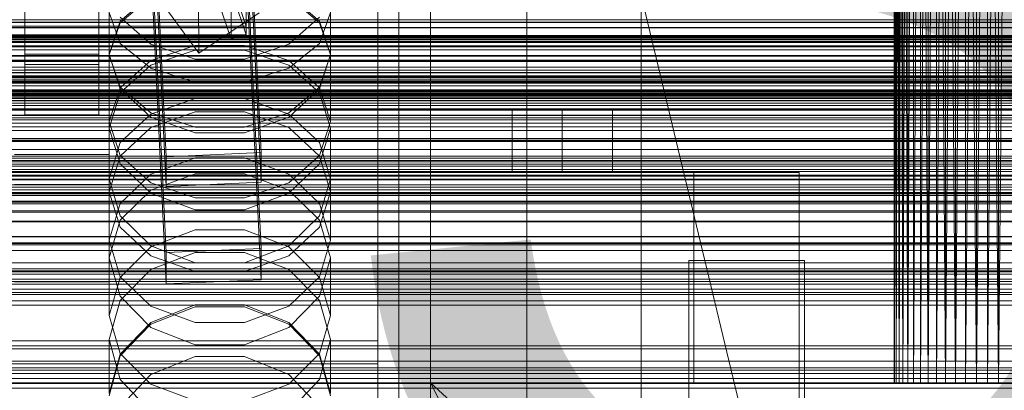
# Model space of a CAD drawing. Header units: millimetres. Extents: x -4395 to 65662, y -65530 to 6847.
# Tile 356 of 656: x 132 to 319, y -34061 to -33991. Entities that reach past the tile are written whole.
import ezdxf

# ---------------------------------------------------------------- set-up
doc = ezdxf.new("R2010")
doc.units = ezdxf.units.MM
for name, color, linetype, lineweight in [('COTAS_O', 1, 'Continuous', 0), ('COTAS_P', 1, 'Continuous', 0), ('frontal_briquetadora', 7, 'Continuous', 0), ('frontal_C01', 7, 'Continuous', 0), ('frontal_C02', 7, 'Continuous', 0), ('frontal_C03', 7, 'Continuous', 0), ('frontal_fines-r33-C07-C02', 7, 'Continuous', 0), ('frontal_mezcladora', 7, 'Continuous', 0), ('frontal_secador', 7, 'Continuous', 0)]:
    doc.layers.add(name, color=color, linetype=linetype, lineweight=lineweight)
doc.dimstyles.new('R19_100', dxfattribs={"dimtxt": 250, "dimasz": 150, "dimexe": 150, "dimexo": 80, "dimgap": 100, "dimtad": 1, "dimtih": 1, "dimtoh": 1, "dimdsep": 46, "dimcen": 0.09, "dimadec": 0, "dimazin": 0, "dimtfac": 1, "dimtdec": 4, "dimtofl": 0, "dimtmove": 0, "dimatfit": 3, "dimfxl": 1, "dimtolj": 1, "dimtzin": 0, "dimarcsym": 0})

# ---------------------------------------------------------------- blocks, each defined once
blk = doc.blocks.new('DIM_R33_43')
at = {"layer": 'COTAS_O'}
for p, q in [((-1725, -33700), (-1575, -33655)), ((1725, -33700), (1575, -33655)), ((-1725, -34400), (-1725, -33700)), ((-1725, -33700), (1725, -33700)), ((-1725, -33700), (-1575, -33745)), ((1725, -33700), (1575, -33745)), ((1725, -34400), (1725, -33700))]:
    blk.add_line(p, q, dxfattribs=at)
blk.add_text('3450 O', height=250, dxfattribs=at).set_placement((0, -33600))
blk = doc.blocks.new('DIM_R33_44')
at = {"layer": 'COTAS_P'}
for p, q in [((-150, -32200), (550, -32200)), ((550, -32200), (505, -32350)), ((550, -34800), (550, -32200)), ((550, -32200), (595, -32350)), ((550, -34800), (505, -34650)), ((550, -34800), (595, -34650)), ((-150, -34800), (550, -34800))]:
    blk.add_line(p, q, dxfattribs=at)
blk.add_text('2600 P', height=250, rotation=90, dxfattribs=at).set_placement((450, -33500))
blk = doc.blocks.new('DIM_R33_47')
at = {"layer": 'COTAS_O'}
for p, q in [((-650, -34200), (-500, -34155)), ((650, -34200), (500, -34155)), ((-650, -34900), (-650, -34200)), ((-650, -34200), (650, -34200)), ((-650, -34200), (-500, -34245)), ((650, -34200), (500, -34245)), ((650, -34900), (650, -34200))]:
    blk.add_line(p, q, dxfattribs=at)
blk.add_text('1300 O', height=250, dxfattribs=at).set_placement((0, -34100))

msp = doc.modelspace()

# ---------------------------------------------------------------- linework, layer by layer
at = {"layer": 'frontal_briquetadora'}
for p, q in [((210, -33820), (210, -34060)), ((210, -34260), (210, -33820)), ((210, -34680), (210, -33820)), ((210, -33820), (416.55, -34680)), ((298.106, -33820), (298, -34060)), ((298, -33820), (298, -34060)), ((298, -33820), (298.106, -34060)), ((298.423, -33820), (298.106, -34060)), ((298.106, -33820), (298.106, -34060)), ((298.106, -33820), (298.423, -34060)), ((298.947, -33820), (298.423, -34060)), ((298.423, -33820), (298.423, -34060)), ((298.423, -33820), (298.947, -34060)), ((299.675, -33820), (298.947, -34060)), ((298.947, -33820), (298.947, -34060)), ((298.947, -33820), (299.675, -34060)), ((300.598, -33820), (299.675, -34060)), ((299.675, -33820), (299.675, -34060)), ((299.675, -33820), (300.598, -34060)), ((301.708, -33820), (300.598, -34060)), ((300.598, -33820), (300.598, -34060)), ((302.994, -33820), (301.708, -34060)), ((301.708, -33820), (301.708, -34060)), ((304.444, -33820), (302.994, -34060)), ((302.994, -33820), (302.994, -34060)), ((302.994, -33820), (304.444, -34060)), ((306.043, -33820), (304.444, -34060)), ((304.444, -33820), (304.444, -34060)), ((307.777, -33820), (306.043, -34060)), ((306.043, -34060), (306.043, -33820)), ((306.043, -33820), (307.777, -34060)), ((309.629, -33820), (307.777, -34060)), ((307.777, -34060), (307.777, -33820)), ((307.777, -33820), (309.629, -34060)), ((311.581, -33820), (309.629, -34060)), ((309.629, -34060), (309.629, -33820)), ((313.614, -33820), (311.581, -34060)), ((311.581, -34060), (311.581, -33820)), ((311.581, -33820), (313.614, -34060)), ((315.708, -33820), (313.614, -34060)), ((313.614, -34060), (313.614, -33820)), ((317.844, -33820), (315.708, -34060)), ((315.708, -34060), (315.708, -33820)), ((315.708, -33820), (317.844, -34060)), ((320, -33820), (317.844, -34060)), ((317.844, -34060), (317.844, -33820)), ((210, -33853.384), (210, -34060)), ((210, -34060), (210, -33855.985)), ((210, -33858.384), (210, -34060)), ((210, -33860.559), (210, -34060)), ((210, -33862.488), (210, -34060)), ((210, -33864.153), (210, -34060)), ((210, -33865.538), (210, -34060)), ((210, -33866.629), (210, -34060)), ((210, -33867.416), (210, -34060)), ((210, -33867.891), (210, -34060)), ((210, -33868.05), (210, -34060)), ((200, -33920), (200, -34100)), ((204, -34100), (204, -33920)), ((200, -33991.128), (200, -33977.782)), ((149, -33997.699), (149, -33984.362)), ((191, -33997.699), (191, -33984.362)), ((156.906, -33986.271), (151.08, -33991.269)), ((151.08, -33991.58), (156.907, -33986.673)), ((183.093, -33986.673), (188.92, -33991.58)), ((188.92, -33991.269), (183.094, -33986.271)), ((149, -33989.624), (151.08, -33995.519)), ((188.92, -33995.519), (191, -33989.624)), ((151.08, -33991.269), (149, -33997.637)), ((149, -33997.699), (151.08, -33991.58)), ((151.08, -33990.56), (156.906, -33995.642)), ((183.094, -33995.642), (188.92, -33990.56)), ((191, -33997.637), (188.92, -33991.269)), ((188.92, -33991.58), (191, -33997.699)), ((200, -33990.272), (200, -34004.303)), ((200, -34004.753), (200, -33990.7)), ((200, -34005.203), (200, -33991.128)), ((151.08, -33995.519), (156.907, -34000.246)), ((156.906, -33995.642), (165.326, -33998.507)), ((156.906, -33999.647), (165.326, -33996.77)), ((156.907, -33998.756), (165.327, -33995.888)), ((165.326, -33996.77), (174.674, -33996.77)), ((165.327, -33995.888), (174.673, -33995.888)), ((174.673, -33995.888), (183.093, -33998.756)), ((174.674, -33998.507), (183.094, -33995.642)), ((174.674, -33996.77), (183.094, -33999.647)), ((183.093, -34000.246), (188.92, -33995.519)), ((151.08, -34004.156), (149, -33997.637)), ((149, -34010.365), (149, -33997.637)), ((151.08, -34003.818), (149, -33997.699)), ((151.08, -34003.922), (156.907, -33998.756)), ((165.326, -33998.507), (174.674, -33998.507)), ((183.093, -33998.756), (188.92, -34003.922)), ((191, -33997.637), (188.92, -34004.156)), ((191, -33997.699), (188.92, -34003.818)), ((191, -34010.365), (191, -33997.637)), ((151.08, -34004.9), (156.906, -33999.647)), ((156.907, -34000.246), (165.327, -34002.87)), ((174.673, -34002.87), (183.093, -34000.246)), ((183.094, -33999.647), (188.92, -34004.9)), ((165.327, -34002.87), (174.673, -34002.87)), ((149, -34010.365), (151.08, -34003.922)), ((156.907, -34008.725), (151.08, -34003.818)), ((156.906, -34009.49), (151.08, -34004.156)), ((188.92, -34003.818), (183.093, -34008.725)), ((188.92, -34004.156), (183.094, -34009.49)), ((188.92, -34003.922), (191, -34010.365)), ((200, -34004.303), (200, -34019.028)), ((200, -34019.499), (200, -34004.753)), ((149, -34011.581), (151.08, -34004.9)), ((165.326, -34005.966), (156.906, -34008.934)), ((174.674, -34005.966), (165.326, -34005.966)), ((183.094, -34008.934), (174.674, -34005.966)), ((188.92, -34004.9), (191, -34011.581)), ((200, -34019.971), (200, -34005.203)), ((165.327, -34008.499), (156.907, -34011.504)), ((174.673, -34008.499), (165.327, -34008.499)), ((183.093, -34011.504), (174.673, -34008.499)), ((149, -34010.365), (151.08, -34016.808)), ((156.906, -34008.934), (151.08, -34014.352)), ((165.326, -34012.492), (156.906, -34009.49)), ((165.327, -34011.448), (156.907, -34008.725)), ((183.093, -34008.725), (174.673, -34011.448)), ((183.094, -34009.49), (174.674, -34012.492)), ((188.92, -34014.351), (183.094, -34008.934)), ((188.92, -34016.808), (191, -34010.365)), ((200, -34011.808), (200, -34009.232)), ((200, -34009.232), (200, -34013.498)), ((151.08, -34018.404), (149, -34011.581)), ((149, -34023.669), (149, -34011.581)), ((156.907, -34011.504), (151.08, -34016.918)), ((174.673, -34011.448), (165.327, -34011.448)), ((188.92, -34016.918), (183.093, -34011.504)), ((191, -34011.581), (188.92, -34018.404)), ((191, -34023.669), (191, -34011.581)), ((200, -34020.835), (200, -34011.808)), ((174.674, -34012.492), (165.326, -34012.492)), ((200, -34013.498), (200, -34023.957)), ((151.08, -34014.352), (149, -34021.231)), ((191, -34021.231), (188.92, -34014.351)), ((200, -34018.435), (200, -34015.009)), ((151.08, -34016.918), (149, -34023.669)), ((151.08, -34016.808), (156.907, -34021.975)), ((156.907, -34020.357), (165.327, -34017.265)), ((165.327, -34017.265), (174.673, -34017.265)), ((174.673, -34017.265), (183.093, -34020.357)), ((183.093, -34021.975), (188.92, -34016.808)), ((191, -34023.669), (188.92, -34016.918)), ((156.906, -34023.977), (151.08, -34018.404)), ((188.92, -34018.404), (183.094, -34023.977)), ((200, -34028.189), (200, -34018.435)), ((200, -34019.028), (200, -34034.411)), ((200, -34034.901), (200, -34019.499)), ((149, -34032.877), (149, -34021.231)), ((149, -34021.231), (151.08, -34028.248)), ((151.08, -34025.929), (156.907, -34020.357)), ((165.326, -34020.296), (156.906, -34023.397)), ((174.674, -34020.296), (165.326, -34020.296)), ((183.094, -34023.397), (174.674, -34020.296)), ((183.093, -34020.357), (188.92, -34025.929)), ((188.92, -34028.248), (191, -34021.231)), ((191, -34032.877), (191, -34021.231)), ((200, -34035.393), (200, -34019.971)), ((200, -34034.938), (200, -34020.835)), ((200, -34023.989), (200, -34021.413)), ((200, -34021.413), (200, -34025.679)), ((156.906, -34023.397), (151.08, -34029.048)), ((156.907, -34021.975), (165.327, -34024.842)), ((174.673, -34024.842), (183.093, -34021.975)), ((188.92, -34029.048), (183.094, -34023.397)), ((149, -34023.669), (151.08, -34030.42)), ((165.326, -34027.11), (156.906, -34023.977)), ((165.327, -34024.842), (174.673, -34024.842)), ((183.094, -34023.977), (174.674, -34027.11)), ((188.92, -34030.42), (191, -34023.669)), ((200, -34023.957), (200, -34039.018)), ((200, -34033.016), (200, -34023.989)), ((149, -34032.877), (151.08, -34025.929)), ((174.674, -34027.11), (165.326, -34027.11)), ((188.92, -34025.929), (191, -34032.877)), ((200, -34025.679), (200, -34036.139)), ((151.08, -34029.048), (149, -34036.213)), ((151.08, -34028.248), (156.906, -34033.973)), ((183.094, -34033.973), (188.92, -34028.248)), ((191, -34036.213), (188.92, -34029.048)), ((200, -34042.788), (200, -34028.189)), ((151.08, -34030.42), (156.907, -34035.834)), ((156.907, -34034.145), (165.327, -34030.928)), ((165.327, -34030.928), (174.673, -34030.928)), ((174.673, -34030.928), (183.093, -34034.145)), ((183.093, -34035.834), (188.92, -34030.42)), ((151.08, -34039.824), (149, -34032.877)), ((151.08, -34039.942), (156.907, -34034.145)), ((156.906, -34033.973), (165.326, -34037.189)), ((174.674, -34037.189), (183.094, -34033.973)), ((183.093, -34034.145), (188.92, -34039.942)), ((191, -34032.877), (188.92, -34039.824)), ((200, -34047.119), (200, -34033.016)), ((200, -34034.411), (200, -34050.411)), ((151.08, -34043.507), (149, -34036.213)), ((149, -34047.171), (149, -34036.213)), ((156.906, -34038.466), (165.326, -34035.24)), ((156.907, -34035.834), (165.327, -34038.839)), ((165.326, -34035.24), (174.674, -34035.24)), ((174.673, -34038.839), (183.093, -34035.834)), ((174.674, -34035.24), (183.094, -34038.466)), ((191, -34036.213), (188.92, -34043.507)), ((191, -34047.171), (191, -34036.213)), ((200, -34050.92), (200, -34034.901)), ((200, -34051.97), (200, -34034.938)), ((200, -34051.43), (200, -34035.393)), ((200, -34036.139), (200, -34051.199)), ((165.326, -34037.189), (174.674, -34037.189)), ((149, -34047.171), (151.08, -34039.942)), ((151.08, -34044.338), (156.906, -34038.466)), ((156.907, -34045.396), (151.08, -34039.824)), ((165.327, -34038.839), (174.673, -34038.839)), ((188.92, -34039.824), (183.093, -34045.396)), ((183.094, -34038.466), (188.92, -34044.338)), ((188.92, -34039.942), (191, -34047.171)), ((200, -34039.018), (200, -34056.386)), ((156.906, -34049.448), (151.08, -34043.507)), ((188.92, -34043.507), (183.094, -34049.448)), ((200, -34060.009), (200, -34042.788)), ((149, -34051.77), (151.08, -34044.338)), ((165.326, -34045.526), (156.906, -34048.83)), ((165.327, -34045.18), (156.907, -34048.514)), ((165.327, -34048.488), (156.907, -34045.396)), ((174.674, -34045.526), (165.326, -34045.526)), ((174.673, -34045.18), (165.327, -34045.18)), ((183.093, -34048.514), (174.673, -34045.18)), ((183.093, -34045.396), (174.673, -34048.488)), ((183.094, -34048.83), (174.674, -34045.526)), ((188.92, -34044.338), (191, -34051.77)), ((149, -34047.171), (151.08, -34054.4)), ((188.92, -34054.4), (191, -34047.171)), ((200, -34064.151), (200, -34047.119)), ((156.907, -34048.514), (151.08, -34054.522)), ((156.906, -34048.83), (151.08, -34054.842)), ((165.326, -34052.781), (156.906, -34049.448)), ((174.673, -34048.488), (165.327, -34048.488)), ((183.094, -34049.448), (174.674, -34052.781)), ((188.92, -34054.522), (183.093, -34048.514)), ((188.92, -34054.842), (183.094, -34048.83)), ((200, -34050.411), (200, -34066.987)), ((200, -34067.514), (200, -34050.92)), ((200, -34051.199), (200, -34068.567)), ((200, -34068.041), (200, -34051.43)), ((-160, -34051.97), (200, -34051.97)), ((151.08, -34059.324), (149, -34051.77)), ((149, -34062.014), (149, -34051.77)), ((174.674, -34052.781), (165.326, -34052.781)), ((191, -34051.77), (188.92, -34059.324)), ((191, -34062.014), (191, -34051.77)), ((200, -34069.338), (200, -34051.97)), ((151.08, -34054.522), (149, -34062.014)), ((151.08, -34054.842), (149, -34062.443)), ((151.08, -34054.4), (156.907, -34060.197)), ((156.907, -34058.398), (165.327, -34054.99)), ((165.327, -34054.99), (174.673, -34054.99)), ((174.673, -34054.99), (183.093, -34058.398)), ((183.093, -34060.197), (188.92, -34054.4)), ((191, -34062.014), (188.92, -34054.522)), ((191, -34062.443), (188.92, -34054.842)), ((-160, -34056.386), (200, -34056.386)), ((200, -34056.386), (200, -34073.418)), ((151.08, -34064.539), (156.907, -34058.398)), ((183.093, -34058.398), (188.92, -34064.539)), ((-160, -34060.009), (200, -34060.009)), ((156.906, -34065.466), (151.08, -34059.324)), ((156.907, -34060.197), (165.327, -34063.414)), ((174.673, -34063.414), (183.093, -34060.197)), ((188.92, -34059.324), (183.094, -34065.466)), ((200, -34060.009), (200, -34077.23)), ((210, -34060), (210, -34490)), ((430, -34060), (210, -34060)), ((210, -34060), (430, -34260)), ((210, -34060), (210, -34260)), ((304.444, -34060), (210, -34060)), ((210, -34060), (306.043, -34060)), ((302.994, -34060), (210, -34060)), ((301.708, -34060), (210, -34060)), ((210, -34060), (307.777, -34060)), ((300.598, -34060), (210, -34060)), ((210, -34060), (309.629, -34060)), ((299.675, -34060), (210, -34060)), ((210, -34060), (311.581, -34060)), ((298.947, -34060), (210, -34060)), ((210, -34060), (313.614, -34060)), ((210, -34060), (315.708, -34060)), ((298.423, -34060), (210, -34060)), ((298.106, -34060), (210, -34060)), ((210, -34060), (317.844, -34060)), ((298, -34060), (210, -34060)), ((210, -34060), (320, -34060)), ((210, -34060), (210, -34305)), ((210, -34496), (210, -34060)), ((210, -34060), (430, -34490)), ((210, -34060), (430, -34496)), ((298, -34060), (298.106, -34060)), ((298.106, -34060), (298.423, -34060)), ((298.423, -34060), (298.947, -34060)), ((298.947, -34060), (299.675, -34060)), ((299.675, -34060), (300.598, -34060)), ((300.598, -34060), (301.708, -34060)), ((301.708, -34060), (302.994, -34060)), ((302.994, -34060), (304.444, -34060)), ((304.444, -34060), (306.043, -34060)), ((306.043, -34060), (307.777, -34060)), ((307.777, -34060), (309.629, -34060)), ((309.629, -34060), (311.581, -34060)), ((311.581, -34060), (313.614, -34060)), ((313.614, -34060), (315.708, -34060)), ((315.708, -34060), (317.844, -34060)), ((317.844, -34060), (320, -34060))]:
    msp.add_line(p, q, dxfattribs=at)
at = {"layer": 'frontal_C01'}
for p, q in [((250, -35948.128), (250, -33252.594)), ((250, -33257.389), (250, -35952.922)), ((228.298, -34130.544), (228.298, -33855.539)), ((228.298, -33861.298), (228.298, -34136.303)), ((159.83, -34017.035), (156.962, -33957.472)), ((174.943, -33956.675), (177.811, -34016.239)), ((159.83, -34022.681), (156.962, -33963.118)), ((177.811, -34021.885), (174.943, -33962.321)), ((149, -33970.971), (149, -34016.636)), ((149, -34022.281), (149, -33976.616)), ((-425, -34011.33), (425, -34011.33)), ((149, -34016.636), (131, -34016.636)), ((149, -34022.281), (149, -34016.636)), ((177.811, -34016.239), (159.83, -34017.035)), ((159.83, -34017.035), (159.83, -34022.681)), ((177.811, -34021.885), (177.811, -34016.239)), ((425, -34022.842), (-425, -34022.842)), ((131, -34022.281), (149, -34022.281)), ((159.83, -34022.681), (177.811, -34021.885)), ((425, -34025.668), (-425, -34025.668)), ((-425, -34037.18), (425, -34037.18))]:
    msp.add_line(p, q, dxfattribs=at)
at = {"layer": 'frontal_C02'}
for p, q in [((250, -35767.183), (250, -32921.727)), ((250, -32926.497), (250, -35771.953)), ((228.298, -34165.201), (228.298, -33874.707)), ((228.298, -33880.437), (228.298, -34170.932)), ((133, -33997.561), (133, -33951.742)), ((147, -33951.742), (147, -33997.561)), ((133, -33954.723), (133, -34000.541)), ((147, -34000.541), (147, -33954.723)), ((159.83, -34035.227), (156.962, -33975.961)), ((174.943, -33975.168), (177.811, -34034.434)), ((159.83, -34041.189), (156.962, -33981.923)), ((177.811, -34040.396), (174.943, -33981.13)), ((165.926, -33983.044), (165.983, -33997.351)), ((133, -33999.526), (133, -33985.22)), ((133, -33994.765), (133, -33985.22)), ((147, -33985.22), (147, -33999.526)), ((147, -33985.22), (147, -33994.765)), ((149, -33989.393), (149, -33995.354)), ((149, -33989.393), (149, -34034.829)), ((160.247, -33989.534), (165.983, -33997.351)), ((165.983, -33997.351), (177.451, -33989.682)), ((149, -33995.354), (131, -33995.354)), ((147, -33994.765), (133, -33994.765)), ((133, -33994.765), (133, -34009.072)), ((147, -34009.072), (147, -33994.765)), ((149, -34040.79), (149, -33995.354)), ((147, -33997.561), (133, -33997.561)), ((133, -33997.561), (133, -34000.541)), ((147, -34000.541), (147, -33997.561)), ((147, -33999.526), (133, -33999.526)), ((133, -33999.526), (133, -34009.072)), ((133, -34000.541), (147, -34000.541)), ((147, -34009.072), (147, -33999.526)), ((133, -34009.072), (147, -34009.072)), ((-550, -34029.402), (550, -34029.402)), ((-425, -34029.285), (425, -34029.285)), ((-550, -34033.402), (550, -34033.402)), ((177.811, -34034.434), (159.83, -34035.227)), ((177.811, -34040.396), (177.811, -34034.434)), ((149, -34034.829), (131, -34034.829)), ((149, -34040.79), (149, -34034.829)), ((159.83, -34035.227), (159.83, -34041.189)), ((425, -34040.739), (-425, -34040.739)), ((131, -34040.79), (149, -34040.79)), ((159.83, -34041.189), (177.811, -34040.396)), ((425, -34044.426), (-425, -34044.426)), ((-425, -34055.88), (425, -34055.88))]:
    msp.add_line(p, q, dxfattribs=at)
at = {"layer": 'frontal_C03'}
for p, q in [((1516, -33991.013), (-1476, -33991.013)), ((1516, -33991.04), (-1476, -33991.04)), ((1516, -33991.491), (-1476, -33991.491)), ((1516, -33991.567), (-1476, -33991.567)), ((1516, -33992.482), (-1476, -33992.482)), ((1516, -33992.558), (-1476, -33992.558)), ((1516, -33994.231), (-1476, -33994.231)), ((1516, -33994.345), (-1476, -33994.345)), ((1516, -33995.222), (-1476, -33995.222)), ((1516, -33995.335), (-1476, -33995.335)), ((1270, -33994.378), (-1230, -33994.378)), ((1270, -33994.8), (-1230, -33994.8)), ((-1230, -33994.805), (1270, -33994.805)), ((-1230, -33995.133), (1270, -33995.133)), ((1516, -33997.826), (-1476, -33997.826)), ((-1476, -33997.959), (1516, -33997.959)), ((1516, -33998.817), (-1476, -33998.817)), ((-1476, -33998.95), (1516, -33998.95)), ((1270, -34000.626), (-1230, -34000.626)), ((1270, -34001.012), (-1230, -34001.012)), ((-1580, -34001.095), (1620, -34001.095)), ((1516, -34001.728), (-1476, -34001.728)), ((1516, -34001.861), (-1476, -34001.861)), ((1516, -34002.718), (-1476, -34002.718)), ((1516, -34002.852), (-1476, -34002.852)), ((1270, -34001.678), (-1230, -34001.678)), ((-1230, -34002.61), (1270, -34002.61)), ((1270, -34003.552), (-1230, -34003.552)), ((1270, -34004.484), (-1230, -34004.484)), ((1270, -34004.554), (-1230, -34004.554)), ((1620, -34005.095), (-1580, -34005.095)), ((1516, -34005.343), (-1476, -34005.343)), ((1516, -34005.456), (-1476, -34005.456)), ((1516, -34006.333), (-1476, -34006.333)), ((1516, -34006.446), (-1476, -34006.446)), ((1270, -34004.888), (-1230, -34004.888)), ((1270, -34005.15), (-1230, -34005.15)), ((1270, -34005.536), (-1230, -34005.536)), ((1516, -34008.12), (-1476, -34008.12)), ((1516, -34008.196), (-1476, -34008.196)), ((1270, -34006.863), (-1230, -34006.863)), ((1270, -34007.291), (-1230, -34007.291)), ((1516, -34009.111), (-1476, -34009.111)), ((1516, -34009.187), (-1476, -34009.187)), ((1516, -34009.638), (-1476, -34009.638)), ((1516, -34009.664), (-1476, -34009.664)), ((1516, -34010.629), (-1476, -34010.629)), ((1516, -34010.655), (-1476, -34010.655)), ((1270, -34013.591), (-1230, -34013.591)), ((1270, -34013.874), (-1230, -34013.874)), ((1270, -34018.431), (-1230, -34018.431)), ((1270, -34018.793), (-1230, -34018.793)), ((1270, -34019.467), (-1230, -34019.467)), ((1270, -34019.853), (-1230, -34019.853)), ((1270, -34020.519), (-1230, -34020.519)), ((1270, -34020.535), (-1230, -34020.535)), ((1270, -34020.724), (-1230, -34020.724)), ((-1230, -34021.451), (1270, -34021.451)), ((1270, -34022.393), (-1230, -34022.393)), ((1270, -34023.325), (-1230, -34023.325)), ((1270, -34023.991), (-1230, -34023.991)), ((1270, -34024.329), (-1230, -34024.329)), ((1270, -34024.377), (-1230, -34024.377)), ((1270, -34024.396), (-1230, -34024.396)), ((1270, -34027.32), (-1230, -34027.32)), ((1270, -34027.562), (-1230, -34027.562)), ((1270, -34032.176), (-1230, -34032.176)), ((1270, -34032.261), (-1230, -34032.261)), ((1270, -34038.308), (-1230, -34038.308)), ((1270, -34038.694), (-1230, -34038.694)), ((1270, -34039.36), (-1230, -34039.36)), ((-1230, -34040.292), (1270, -34040.292)), ((1270, -34041.234), (-1230, -34041.234)), ((1270, -34042.166), (-1230, -34042.166)), ((1270, -34042.832), (-1230, -34042.832)), ((1270, -34043.218), (-1230, -34043.218)), ((1270, -34057.149), (-1230, -34057.149)), ((1270, -34057.535), (-1230, -34057.535)), ((1270, -34058.201), (-1230, -34058.201)), ((-1230, -34059.133), (1270, -34059.133)), ((1270, -34060.075), (-1230, -34060.075)), ((1270, -34061.007), (-1230, -34061.007))]:
    msp.add_line(p, q, dxfattribs=at)
at = {"layer": 'frontal_fines-r33-C07-C02'}
for p, q in [((175, -33890.134), (175, -33993.882)), ((172.123, -33994.693), (172.123, -33890.945)), ((175, -33992.264), (167.647, -33970.494)), ((164.77, -33972.922), (172.123, -33994.693)), ((175, -33993.882), (167.647, -33972.112)), ((84.874, -33992.264), (175, -33992.264)), ((175, -33993.882), (175, -33992.264)), ((175, -33993.882), (84.874, -33993.882)), ((175, -33993.882), (172.123, -33994.693))]:
    msp.add_line(p, q, dxfattribs=at)
at = {"layer": 'frontal_mezcladora'}
for p, q in [((235, -34008), (225.474, -34008)), ((225.474, -34020), (225.474, -34008)), ((235, -34008), (244.526, -34008)), ((235, -34008), (235, -34020)), ((244.526, -34020), (244.526, -34008)), ((-280, -34020), (280, -34020)), ((-260, -34020), (260, -34020)), ((225.474, -34020), (235, -34020)), ((235, -34020), (244.526, -34020)), ((260, -34060), (260, -34020)), ((280, -34450), (280, -34020)), ((281, -34036.719), (259, -34036.719)), ((259, -34036.719), (259, -34063.281)), ((259, -34456.719), (259, -34036.719)), ((281, -34063.281), (281, -34036.719)), ((281, -34036.719), (281, -34456.719)), ((-260, -34060), (260, -34060)), ((280, -34066.474), (280, -34060)), ((280, -34060), (345, -34060))]:
    msp.add_line(p, q, dxfattribs=at)
at = {"layer": 'frontal_secador'}
for p, q in [((1250, -33994), (-1250, -33994)), ((1250, -33994.545), (-1250, -33994.545)), ((1250, -33996), (-1250, -33996)), ((1250, -33996.144), (-1250, -33996.144)), ((1250, -33996.709), (-1250, -33996.709)), ((1250, -33998.686), (-1250, -33998.686)), ((1250, -34000), (-1250, -34000)), ((1320, -34002), (-1320, -34002)), ((1320, -34002.273), (-1320, -34002.273)), ((1250, -34002), (-1250, -34002)), ((1320, -34003.072), (-1320, -34003.072)), ((1320, -34004.343), (-1320, -34004.343)), ((1250, -34004.651), (-1250, -34004.651)), ((1320, -34006), (-1320, -34006)), ((1250, -34005.859), (-1250, -34005.859)), ((-1250, -34006), (1250, -34006)), ((1320, -34007.929), (-1320, -34007.929)), ((-1320, -34010), (1320, -34010)), ((-1250, -34010), (1250, -34010)), ((1320, -34012.071), (-1320, -34012.071)), ((1320, -34014), (-1320, -34014)), ((1250, -34014.141), (-1250, -34014.141)), ((1320, -34015.657), (-1320, -34015.657)), ((1320, -34016.928), (-1320, -34016.928)), ((1320, -34017.727), (-1320, -34017.727)), ((1250, -34017.285), (-1250, -34017.285)), ((1320, -34018), (-1320, -34018)), ((1250, -34018), (-1250, -34018)), ((1250, -34021.314), (-1250, -34021.314)), ((1250, -34023.856), (-1250, -34023.856)), ((1250, -34025.455), (-1250, -34025.455)), ((1250, -34026), (-1250, -34026)), ((1360, -34033.5), (-1360, -34033.5)), ((1250, -34033.75), (-1250, -34033.75)), ((1360, -34034.863), (-1360, -34034.863)), ((1360, -34038.859), (-1360, -34038.859)), ((1360, -34045.216), (-1360, -34045.216)), ((1250, -34052.924), (-1250, -34052.924)), ((1360, -34053.5), (-1360, -34053.5))]:
    msp.add_line(p, q, dxfattribs=at)

# ---------------------------------------------------------------- dimensions: what is measured, and where the dimension line sits
at = {"layer": 'COTAS_O'}
for p1, p2, picture, middle in [((-1725, -34400), (1725, -34400), 'DIM_R33_43', (0, -33700)), ((-650, -34900), (650, -34900), 'DIM_R33_47', (0, -34200))]:
    dim = msp.add_aligned_dim(p1=p1, p2=p2, distance=700, text='<> O', dimstyle='R19_100', dxfattribs=at)
    dim.commit()
    dim.dimension.update_dxf_attribs({"geometry": picture, "text_midpoint": middle})
at = {"layer": 'COTAS_P'}
dim = msp.add_aligned_dim(p1=(-150, -34800), p2=(-150, -32200), distance=-700, text='<> P', dimstyle='R19_100', dxfattribs=at)
dim.commit()
dim.dimension.update_dxf_attribs({"geometry": 'DIM_R33_44', "text_midpoint": (550, -33500)})

doc.saveas('drawing.dxf')
